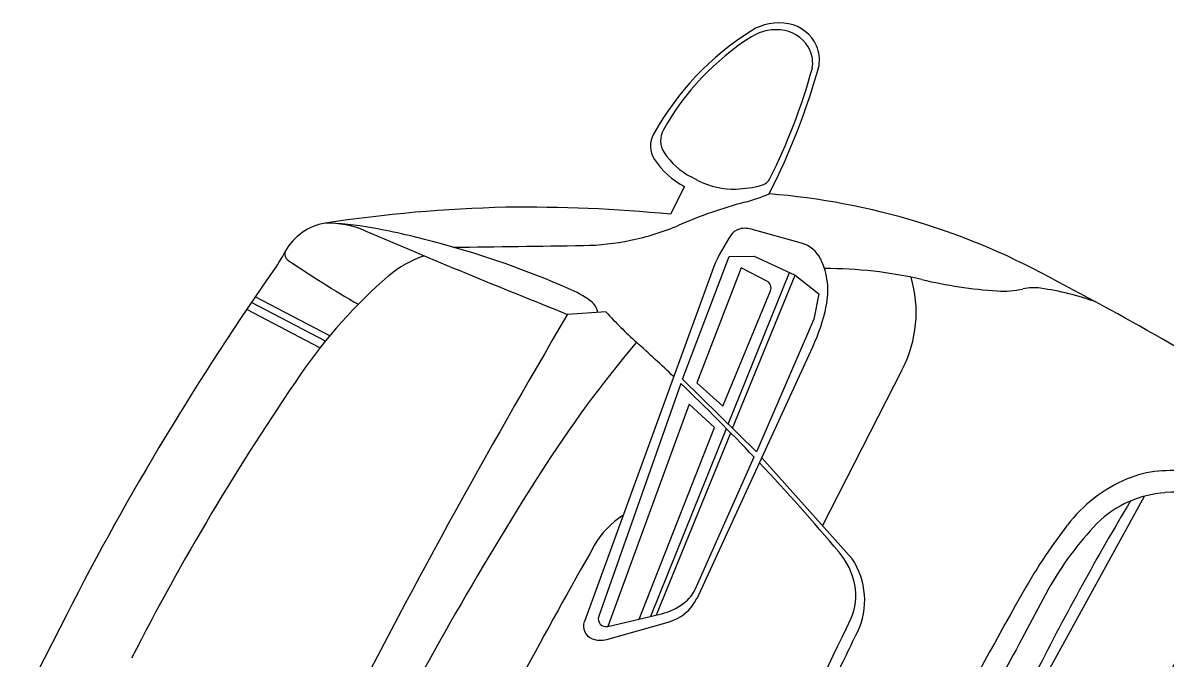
# Model space of a CAD drawing. Extents: x 14104283 to 14129344, y 8637090 to 8673339.
# Drawn here: x 14118505.06 to 14118522.46, y 8668509.17 to 8668518.85 of the extents above; entities that cross this region are included whole.
import ezdxf

# ---------------------------------------------------------------- set-up
doc = ezdxf.new("R2010")
doc.units = 0
doc.layers.add('Cell', color=7, linetype='Continuous')

msp = doc.modelspace()

# ---------------------------------------------------------------- linework, layer by layer
at = {"layer": 'Cell'}
for p, q in [((14118515.351, 8668516.444), (14118515.241, 8668516.5)), ((14118515.139, 8668516.355), (14118514.923, 8668515.932)), ((14118516.919, 8668515.491), (14118516.153, 8668515.706)), ((14118515.577, 8668515.12), (14118513.612, 8668509.727)), ((14118515.805, 8668512.733), (14118516.739, 8668515.044)), ((14118515.87, 8668512.67), (14118516.822, 8668515.006)), ((14118515.72, 8668513.006), (14118516.448, 8668514.765)), ((14118509.668, 8668514), (14118508.541, 8668514.589)), ((14118509.734, 8668514.08), (14118508.598, 8668514.673)), ((14118509.585, 8668513.896), (14118508.468, 8668514.481)), ((14118513.939, 8668514.446), (14118513.356, 8668514.407)), ((14118515.328, 8668510.079), (14118517.092, 8668513.914)), ((14118517.241, 8668511.183), (14118518.46, 8668513.574)), ((14118515.081, 8668513.354), (14118513.83, 8668509.806)), ((14118514.623, 8668509.805), (14118515.778, 8668512.666)), ((14118514.711, 8668509.826), (14118515.842, 8668512.601)), ((14118515.3, 8668510.213), (14118516.197, 8668512.233)), ((14118517.69, 8668510.681), (14118516.313, 8668512.221)), ((14118513.968, 8668509.652), (14118514.786, 8668509.843)), ((14118513.952, 8668509.452), (14118514.891, 8668509.716))]:
    msp.add_line(p, q, dxfattribs=at)
for points in [[(14118516.233, 8668512.313), (14118515.105, 8668513.421), (14118515.819, 8668515.29), (14118516.199, 8668515.294), (14118516.822, 8668515.006), (14118517.184, 8668514.718), (14118517.108, 8668514.335), (14118516.233, 8668512.313)], [(14118516.393, 8668514.914), (14118516, 8668515.114), (14118515.327, 8668513.363), (14118515.72, 8668513.006)], [(14118514.446, 8668509.764), (14118515.592, 8668512.681), (14118515.207, 8668513.037), (14118513.968, 8668509.652)], [(14118513.249, 8668494.18), (14118513.825, 8668495.403), (14118515.775, 8668499.544), (14118517.532, 8668502.992), (14118519.289, 8668506.44), (14118521.495, 8668510.451), (14118522.146, 8668511.637)], [(14118505.727, 8668509.835), (14118505.393, 8668509.179), (14118505.059, 8668508.523)]]:
    msp.add_lwpolyline(points, dxfattribs=at)
for centre, radius, start, end in [((14118518.485, 8668515.032), 4.369, 122.2123, 150.9279), ((14118516.574, 8668518.066), 0.784, 79.1221, 122.2123), ((14118516.533, 8668518.039), 0.705, 79.1221, 122.2123), ((14118516.566, 8668518.212), 0.529, 23.9996, 79.1221), ((14118516.611, 8668518.258), 0.588, 23.9996, 79.1221), ((14118518.253, 8668515.309), 3.932, 122.2123, 150.9279), ((14118516.615, 8668518.234), 0.475, 350.8748, 23.9996), ((14118516.665, 8668518.282), 0.528, 350.8748, 23.9996), ((14118507.312, 8668520.92), 10.243, 332.8344, 344.594), ((14118508.197, 8668520.608), 9.219, 333.3656, 344.594), ((14118514.994, 8668516.973), 0.375, 150.9279, 212.9233), ((14118515.11, 8668517.056), 0.337, 150.9279, 212.9233), ((14118515.728, 8668517.456), 1.073, 212.9233, 242.9942), ((14118515.68, 8668517.417), 1.192, 212.9233, 242.9942), ((14118515.884, 8668517.49), 1.175, 242.9942, 271.9077), ((14118516.262, 8668516.563), 0.196, 284.8574, 333.3656), ((14118515.865, 8668518.059), 1.743, 271.9077, 284.8574), ((14118517.892, 8668509.204), 7.151, 104.9008, 113.3901), ((14118515.354, 8668518.74), 2.717, 284.9008, 293.2111), ((14118515.571, 8668505.557), 10.72, 60.6477, 85.4295), ((14118512.88, 8668495.027), 21.016, 91.2595, 98.8088), ((14118512.712, 8668493.349), 22.691, 84.4094, 90.7421), ((14118509.798, 8668514.962), 0.844, 99.2739, 150.8532), ((14118509.709, 8668514.359), 1.437, 66.7816, 91.8643), ((14118509.538, 8668511.006), 4.794, 78.8272, 87.6755), ((14118513.56, 8668519.218), 3.76, 281.6182, 293.3901), ((14118559.11, 8668629.518), 123.871, 246.78163, 248.32326), ((14118507.798, 8668502.195), 13.775, 74.7786, 78.8272), ((14118517.944, 8668514.151), 2.557, 145.0006, 157.7276), ((14118516.031, 8668515.494), 0.22, 110.5917, 145.7428), ((14118516.062, 8668515.381), 0.337, 74.3114, 108.8953), ((14118507.597, 8668501.455), 14.542, 66.6229, 74.7786), ((14118508.112, 8668865.316), 349.903, 270.57314, 270.89881), ((14118513.54, 8668519.315), 3.859, 270.8988, 281.6182), ((14118516.8, 8668515.05), 0.456, 25.7343, 74.9535), ((14118507.482, 8668516.153), 1.76, 324.8874, 333.7138), ((14118509.162, 8668515.324), 0.113, 154.1668, 236.0736), ((14118520.072, 8668531.543), 19.66, 236.0736, 239.7521), ((14118511.637, 8668513.825), 1.542, 107.3577, 130.9253), ((14118516.208, 8668514.765), 1.114, 347.9041, 25.7343), ((14118544.756, 8668489.944), 43.805, 144.8874, 152.9942), ((14118517.312, 8668508.829), 6.275, 76.7258, 90.3908), ((14118515.793, 8668509.031), 7.888, 130.9253, 145.4799), ((14118516.339, 8668514.81), 0.117, 337.5107, 62.9942), ((14118516.77, 8668514.436), 1.896, 332.9942, 16.4476), ((14118520.374, 8668521.81), 7.062, 256.7258, 266.1553), ((14118502.095, 8668478.786), 40.683, 59.6775, 62.5878), ((14118512.638, 8668513.117), 1.837, 54.2235, 66.6229), ((14118519.993, 8668516.136), 1.376, 266.1553, 282.5976), ((14118520.459, 8668514.052), 0.76, 82.2258, 102.5976), ((14118520.021, 8668510.843), 3.998, 69.7216, 82.2258), ((14118513.56, 8668514.397), 0.259, 8.9046, 54.2235), ((14118514.4, 8668515.152), 2.963, 335.2954, 347.9041), ((14118617.307, 8668453.185), 120.64, 149.50402, 152.99418), ((14118519.068, 8668519.137), 6.951, 222.4518, 227.8765), ((14118528.222, 8668502.294), 18.096, 139.7717, 147.5976), ((14118492.519, 8668489.779), 32.631, 46.5227, 47.8765), ((14118540.998, 8668491.695), 38.478, 145.4799, 152.9942), ((14118492.519, 8668489.779), 32.631, 43.4797, 46.2574), ((14118492.519, 8668489.779), 32.631, 40.0644, 43.2711), ((14118560.721, 8668481.668), 56.589, 147.5976, 152.9942), ((14118522.487, 8668510.468), 1.554, 94.8582, 112.9021), ((14118522.593, 8668509.21), 2.817, 75.4141, 94.8582), ((14118522.758, 8668509.826), 2.251, 112.9021, 142.6296), ((14118772.531, 8668377.095), 282.639, 151.58608, 152.99159), ((14118522.57, 8668510.057), 1.635, 93.8903, 134.5011), ((14118522.825, 8668506.301), 5.401, 77.0752, 93.8903), ((14118556.427, 8668490.887), 40.217, 149.0624, 153.277), ((14118514.899, 8668510.238), 1.307, 122.319, 150.4254), ((14118525.031, 8668507.778), 4.988, 136.3175, 150.7586), ((14118528.307, 8668505.588), 9.234, 142.6296, 150.7099), ((14118601.971, 8668460.825), 101.422, 150.42543, 152.99418), ((14118516.633, 8668510.06), 1.123, 11.487, 40.0644), ((14118516.757, 8668510.053), 1.125, 334.2892, 33.972), ((14118514.752, 8668510.494), 0.616, 308.0827, 332.7952), ((14118516.925, 8668510.119), 0.825, 334.6198, 11.487), ((14118671.972, 8668428.666), 171.872, 151.67487, 152.60073), ((14118514.583, 8668510.71), 0.89, 283.1658, 308.0827), ((14118514.702, 8668510.387), 0.697, 285.6787, 333.8096), ((14118632.788, 8668446.98), 129.03, 150.70991, 152.99418), ((14118513.806, 8668509.656), 0.207, 159.98, 248.5315), ((14118513.941, 8668509.766), 0.117, 160.5828, 283.1658), ((14118438.737, 8668547.212), 87.366, 332.99418, 334.61981), ((14118366.234, 8668582.53), 168.188, 333.98865, 334.2892), ((14118513.858, 8668509.787), 0.347, 248.5315, 285.7081)]:
    msp.add_arc(centre, radius, start, end, dxfattribs=at)

doc.saveas('drawing.dxf')
